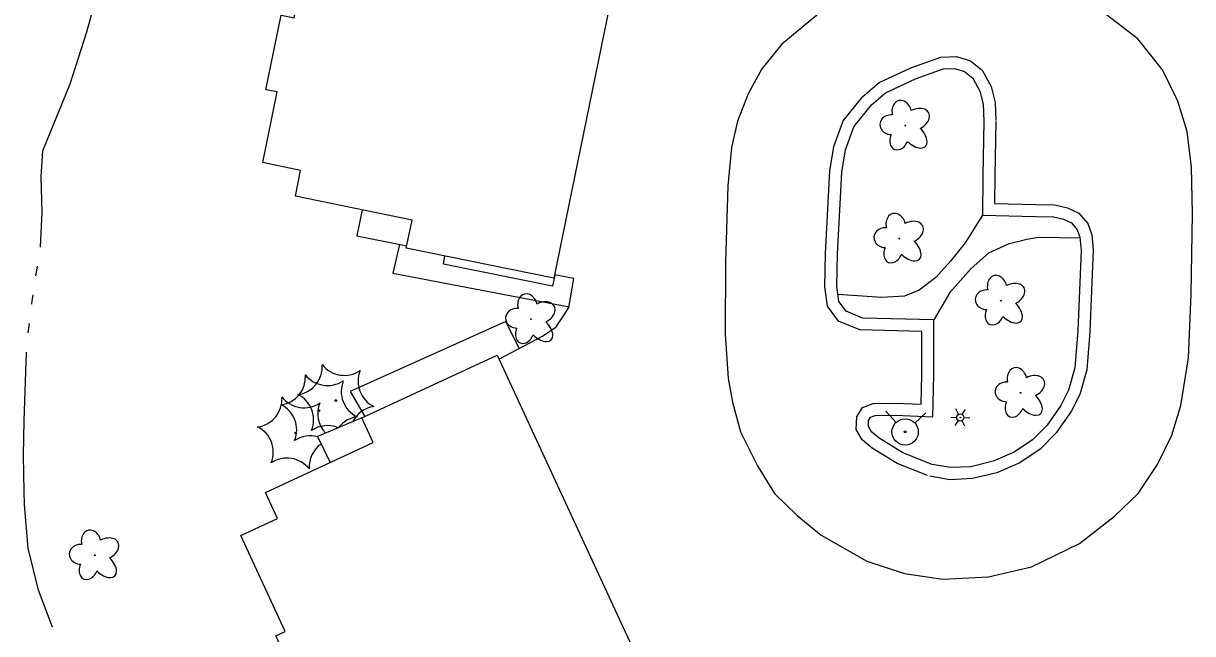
# Model space of a CAD drawing. Extents: x 588843 to 2552415, y 180129 to 269402.
# Drawn here: x 608130.4 to 608373.8, y 183831.2 to 183958.2 of the extents above; entities that cross this region are included whole.
import ezdxf

# ---------------------------------------------------------------- set-up
doc = ezdxf.new("R2010")
doc.units = 0
for name, color, linetype in [('E_BLD', 7, 'Continuous'), ('E_BLD_HvyDash', 7, 'Continuous'), ('E_DWY', 7, 'Continuous'), ('E_LAND_Vegetation', 7, 'Continuous'), ('E_LTG', 7, 'Continuous'), ('E_PATH_Sidewalk', 7, 'Continuous'), ('E_RDWY', 7, 'Continuous'), ('E_RDWY_C_and_G', 7, 'Continuous'), ('E_UTL_WHydrant', 7, 'Continuous'), ('E_WTR_P', 7, 'Continuous')]:
    doc.layers.add(name, color=color, linetype=linetype)

# ---------------------------------------------------------------- blocks, each defined once
blk = doc.blocks.new('DTRE_4')
at = {"layer": 'E_LAND_Vegetation'}
blk.add_circle((-0.6, 0), 0.601, dxfattribs=at)
for centre, major_axis, ratio in [((-6.1, 17.5), (4.5, -16.3), 0.782863), ((13.3, 9), (-17.3, -9.6), 0.691916), ((-19.3, 0.5), (16.2, -0.4), 0.832022), ((-8.2, -17.2), (5.9, 15.9), 0.716896), ((11.6, -12.2), (-16.4, 15), 0.560249)]:
    blk.add_ellipse(centre, major_axis=major_axis, ratio=ratio, start_param=1.570796, end_param=4.712389, dxfattribs=at)
blk = doc.blocks.new('LPOL_4')
at = {"layer": 'E_LTG'}
for p, q in [((-13.1, 0), (-4.9, 0)), ((-2.5, 4.3), (-6.6, 11.4)), ((2.5, 4.3), (6.6, 11.4)), ((4.9, 0), (13.1, 0)), ((-6.6, -11.4), (-2.5, -4.3)), ((6.6, -11.4), (2.5, -4.3))]:
    blk.add_line(p, q, dxfattribs=at)
for radius in [4.92, 4.92, 4.92, 0.41]:
    blk.add_circle((0, 0), radius, dxfattribs=at)
blk = doc.blocks.new('HYD_3')
at = {"layer": 'E_UTL_WHydrant'}
for p, q in [((-12.6, 12.6), (-27.3, 27.3)), ((12.6, 12.6), (27.3, 27.3))]:
    blk.add_line(p, q, dxfattribs=at)
for radius in [18, 1.38]:
    blk.add_circle((0, 0), radius, dxfattribs=at)

msp = doc.modelspace()

# ---------------------------------------------------------------- linework, layer by layer
at = {"layer": 'E_BLD'}
for points in [[(608256.21, 183980.5), (608240.82, 183905.16), (608210.08, 183911.44), (608211.27, 183917.28), (608186.99, 183922.24), (608188.09, 183927.62), (608180.2, 183929.24), (608183.2, 183943.93), (608180.87, 183944.41), (608184.03, 183959.89), (608186.71, 183959.34), (608191.41, 183982.34), (608198.67, 183980.86), (608199.84, 183986.57), (608224.3, 183981.57), (608225.37, 183986.8)], [(608228.96, 183889.12), (608261.24, 183819.41), (608233.12, 183806.39), (608230.57, 183811.9), (608207.9, 183801.4), (608205.6, 183806.36), (608198.36, 183803), (608192.08, 183816.57), (608189.94, 183815.57), (608182.91, 183830.74), (608184.88, 183831.65), (608175.64, 183851.6), (608183.28, 183855.14), (608180.76, 183860.58), (608203.19, 183870.96), (608200.82, 183876.09)]]:
    msp.add_lwpolyline(points, close=True, dxfattribs=at)
at = {"layer": 'E_BLD_HvyDash'}
for points in [[(608200.9, 183919.4), (608199.77, 183914.01), (608210.17, 183911.9)], [(608200.82, 183876.09), (608191.58, 183872.24), (608194.2, 183866.8)]]:
    msp.add_lwpolyline(points, dxfattribs=at)
at = {"layer": 'E_DWY'}
msp.add_lwpolyline([(608229.34, 183888.31), (608238.43, 183893.07), (608241.25, 183895.03), (608242.69, 183897.13), (608243.94, 183899.05), (608244.95, 183905.09), (608240.96, 183905.84)], dxfattribs=at)
at = {"layer": 'E_LAND_Vegetation'}
for centre in [(608195.42, 183879.7), (608191.9, 183877.58), (608187.03, 183872.95)]:
    msp.add_circle(centre, 0.167, dxfattribs=at)
for centre, radius, start, end in [((608186.7, 183886.76), 5.9, 278.0212, 3.7861), ((608197.2, 183890.84), 5.9, 218.0258, 303.7907), ((608205.95, 183883.73), 5.9, 158.0258, 243.7907), ((608183.19, 183884.64), 5.9, 278.0212, 3.7861), ((608193.68, 183888.72), 5.9, 218.0258, 303.7907), ((608202.43, 183881.6), 5.9, 158.0258, 243.7907), ((608178.31, 183880.01), 5.9, 278.0212, 3.7861), ((608188.81, 183884.09), 5.9, 218.0258, 303.7907), ((608184.88, 183875.68), 5.9, 338.0258, 63.7907), ((608181.37, 183873.56), 5.9, 338.0258, 63.7907), ((608197.56, 183876.98), 5.9, 158.0258, 223.1685), ((608204.17, 183872.59), 5.91, 98.0656, 152.6154), ((608200.66, 183870.47), 5.91, 98.0656, 142.2708), ((608176.49, 183868.93), 5.9, 338.0258, 63.7907), ((608193.63, 183868.57), 5.9, 67.7279, 123.7907), ((608190.12, 183866.45), 5.9, 75.254, 123.7907), ((608195.78, 183865.84), 5.91, 125.5604, 183.7417), ((608185.25, 183861.82), 5.9, 38.0258, 123.7907)]:
    msp.add_arc(centre, radius, start, end, dxfattribs=at)
at = {"layer": 'E_PATH_Sidewalk'}
for points in [[(608330.02, 183918.3), (608326.43, 183912.51), (608323.35, 183908.7), (608320.28, 183905.28), (608316.86, 183902.66), (608313.77, 183901.4), (608309.06, 183901.18), (608299.92, 183901.8)], [(608208.67, 183912.21), (608207.26, 183906.22), (608243.96, 183899.19)], [(608350.33, 183913.47), (608341.7, 183913.65), (608339.23, 183913.25), (608335.37, 183912.22), (608331.28, 183910.4), (608327.64, 183907.2), (608323.24, 183902.17), (608319.91, 183896.53)], [(608241.03, 183905.82), (608240.5, 183903.54), (608217.82, 183908.09), (608218.1, 183909.8)], [(608233.56, 183890.52), (608230.81, 183896.17), (608198.41, 183881.56), (608201.44, 183876.38)]]:
    msp.add_lwpolyline(points, dxfattribs=at)
at = {"layer": 'E_RDWY'}
msp.add_lwpolyline([(608297.91, 183961.87), (608288.26, 183953.87), (608284.06, 183948.72), (608281.22, 183943.53), (608279.05, 183937.83), (608277.78, 183932.38), (608276.99, 183924.37), (608276.52, 183908.5), (608276.46, 183893.5), (608277.1, 183884.26), (608278, 183879.33), (608279.64, 183873.19), (608283.21, 183866.1), (608286.73, 183860.38), (608291.46, 183855.79), (608296.41, 183851.69), (608305.92, 183846.25), (608313.77, 183843.71), (608321.77, 183842.53), (608331.3, 183842.97), (608340.2, 183845.1), (608350.18, 183849.93), (608357.45, 183855.55), (608362.43, 183860.37), (608366.47, 183866.4), (608369.44, 183872.47), (608371.33, 183878.68), (608372.87, 183888.62), (608373.44, 183901.84), (608373.76, 183918.6), (608373.52, 183928.31), (608372.62, 183935.7), (608370.69, 183942.04), (608367.49, 183948.53), (608362.34, 183955), (608352.32, 183962.7)], dxfattribs=at)
at = {"layer": 'E_RDWY_C_and_G'}
for points in [[(608297.32, 183910.34), (608298.24, 183927.5), (608299.06, 183932.55), (608301.03, 183937.9), (608305.12, 183942.97), (608308.49, 183945.88), (608315.09, 183948.99), (608321.33, 183951.21), (608324.61, 183951.35), (608327.49, 183950.41), (608329.96, 183948.48), (608331.84, 183945.04), (608332.66, 183941.71), (608332.8, 183937.97)], [(608299.82, 183910.2), (608300.73, 183927.23), (608301.49, 183931.91), (608303.23, 183936.65), (608306.93, 183941.23), (608309.86, 183943.77), (608316.05, 183946.68), (608321.81, 183948.72), (608324.26, 183948.83), (608326.3, 183948.17), (608328.01, 183946.83), (608329.49, 183944.13), (608330.17, 183941.36), (608330.31, 183937.88)], [(608330.31, 183937.88), (608330.06, 183926.41), (608330.02, 183918.3), (608341.06, 183917.98)], [(608332.8, 183937.82), (608332.56, 183926.38), (608332.54, 183920.73), (608341.13, 183920.48)], [(608341.09, 183920.48), (608345.08, 183920.43), (608347.73, 183919.8), (608350.05, 183918.72), (608351.96, 183916.53), (608352.77, 183914.21), (608353.06, 183910.97), (608352.36, 183894.09)], [(608341.06, 183917.98), (608344.77, 183917.94), (608346.91, 183917.43), (608348.52, 183916.68), (608349.76, 183915.25), (608350.31, 183913.68), (608350.55, 183910.91), (608349.86, 183894.19)], [(608317.39, 183885.06), (608317.4, 183894.09), (608304.49, 183894.39), (608300.04, 183896.23), (608297.76, 183899.31), (608297.17, 183903.39), (608297.32, 183910.26)], [(608319.89, 183885.06), (608319.91, 183896.53), (608305.02, 183896.88), (608301.64, 183898.27), (608300.14, 183900.29), (608299.67, 183903.54), (608299.82, 183910.2)], [(608352.35, 183893.99), (608351.71, 183886.1), (608350.29, 183880.94), (608348.51, 183877.41), (608345.37, 183872.97), (608342, 183869.56), (608337.8, 183866.76), (608333.02, 183864.67), (608327.96, 183863.44), (608323.21, 183863.22), (608319.09, 183863.93)], [(608349.86, 183894.19), (608349.23, 183886.54), (608347.94, 183881.84), (608346.36, 183878.7), (608343.45, 183874.58), (608340.4, 183871.5), (608336.6, 183868.96), (608332.22, 183867.05), (608327.6, 183865.92), (608323.37, 183865.73), (608319.51, 183866.39)], [(608318.58, 183864.07), (608312.28, 183866.58), (608307.06, 183869.81), (608304.97, 183871.53), (608303.73, 183873.64), (608303.83, 183876.31), (608305.05, 183878.28), (608307.26, 183879.07), (608311.86, 183879.13), (608317.23, 183878.93), (608317.39, 183885.12)], [(608319.51, 183866.39), (608313.41, 183868.82), (608308.52, 183871.84), (608306.9, 183873.18), (608306.26, 183874.28), (608306.3, 183875.55), (608306.72, 183876.22), (608307.71, 183876.58), (608311.83, 183876.63), (608319.67, 183876.34), (608319.89, 183885.06)]]:
    msp.add_lwpolyline(points, dxfattribs=at)
at = {"layer": 'E_WTR_P'}
for points in [[(608137.8, 183940), (608140.1, 183945.6), (608143.6, 183956.42), (608146.63, 183967.63)], [(608133.91, 183911.63), (608133.93, 183911.72), (608134.26, 183918.84), (608134.1, 183926.26), (608134.44, 183931.69), (608136.69, 183937.32), (608137.8, 183940)], [(608132.99, 183905.69), (608133.3, 183907.67)], [(608132.1, 183899.75), (608132.17, 183900.42), (608132.38, 183901.73)], [(608131.4, 183893.78), (608131.63, 183895.77)], [(608130.56, 183860.77), (608130.37, 183868.29), (608130.56, 183875.56), (608131.02, 183889.8)], [(608136.42, 183832.55), (608133.52, 183840.22), (608131.36, 183848.99), (608130.63, 183857.98), (608130.56, 183860.76)]]:
    msp.add_lwpolyline(points, dxfattribs=at)

# ---------------------------------------------------------------- block references
at = {"layer": 'E_LAND_Vegetation', "xscale": 0.15240030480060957, "yscale": 0.15240030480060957, "rotation": -2.1855189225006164}
for p in [(608314.05, 183936.92), (608312.8, 183913.41), (608333.9, 183900.49), (608236.13, 183896.64), (608338.04, 183881.3), (608145.31, 183847.49)]:
    msp.add_blockref('DTRE_4', p, dxfattribs=at)
at = {"layer": 'E_LTG', "xscale": 0.15240030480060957, "yscale": 0.15240030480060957, "rotation": -2.1855189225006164}
msp.add_blockref('LPOL_4', (608325.4, 183876.17), dxfattribs=at)
at = {"layer": 'E_UTL_WHydrant', "xscale": 0.15240030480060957, "yscale": 0.15240030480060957, "rotation": -2.1855189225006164}
msp.add_blockref('HYD_3', (608313.92, 183873.16), dxfattribs=at)

doc.saveas('drawing.dxf')
